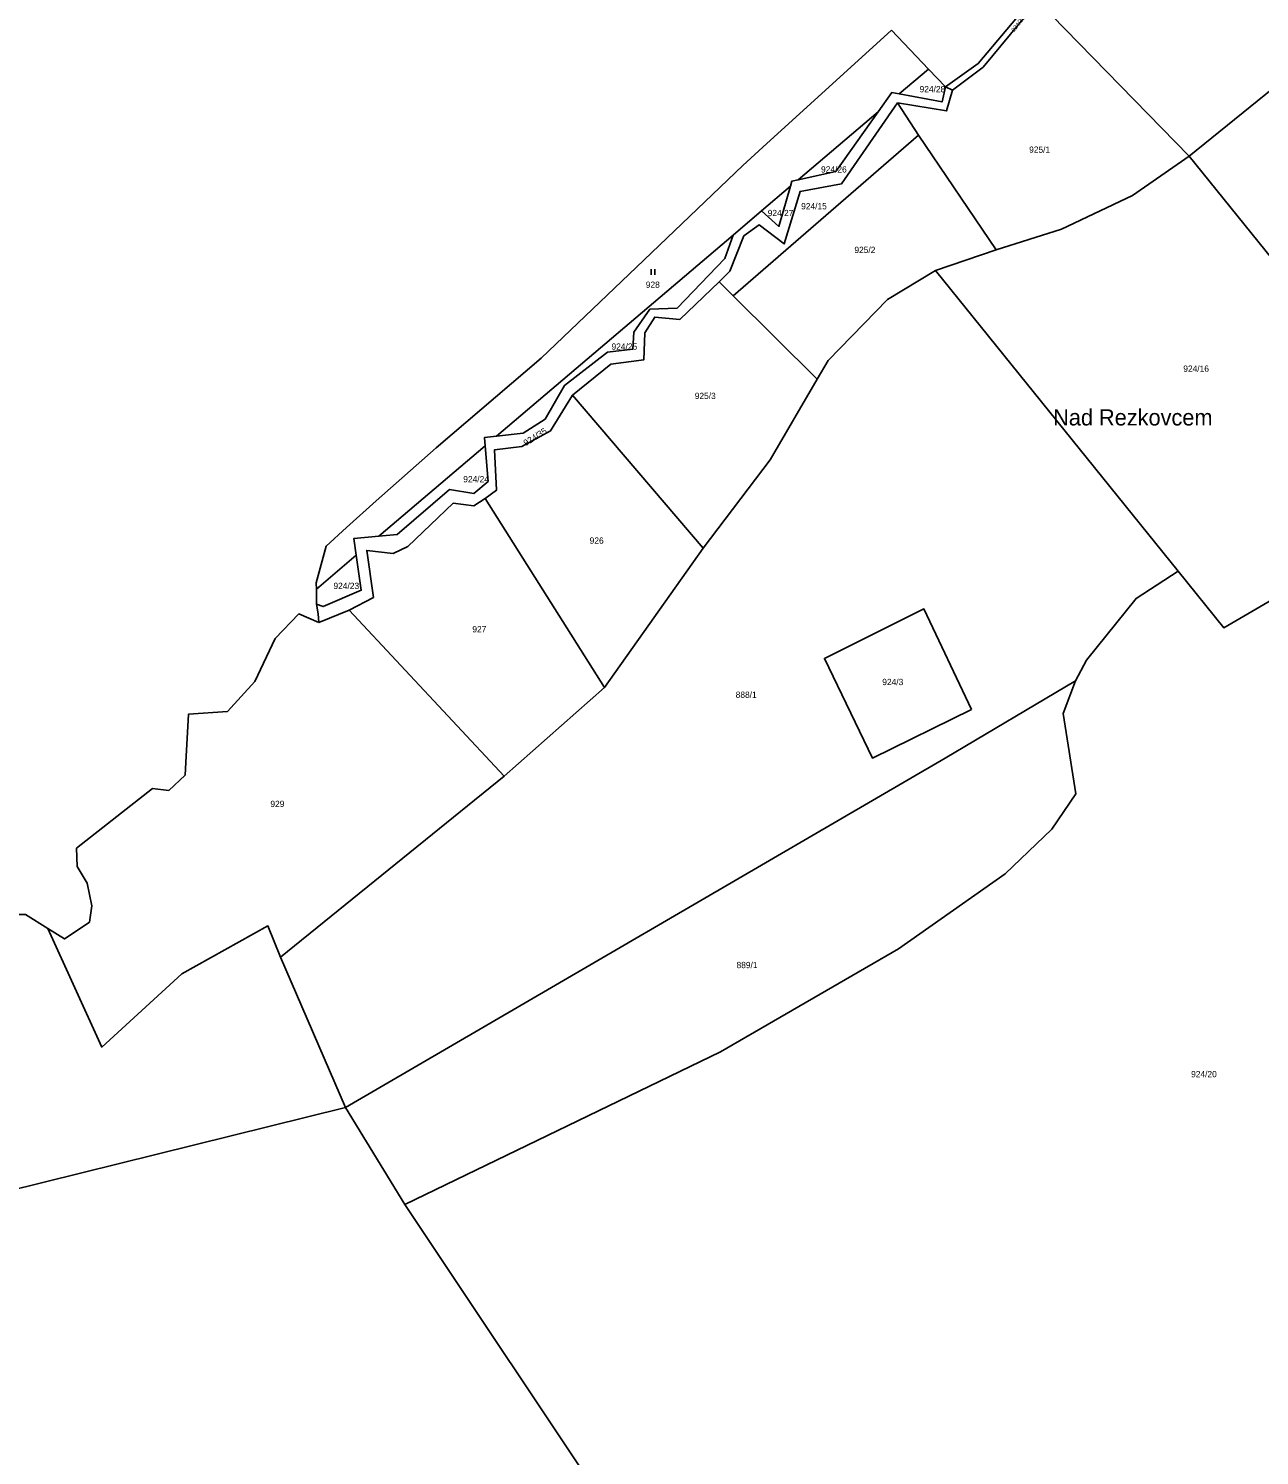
# Model space of a CAD drawing. Extents: x -679220 to -673243, y -1075091 to -1066557.
# Drawn here: x -674778 to -674444.6, y -1069409.1 to -1069022.5 of the extents above; entities that cross this region are included whole.
import ezdxf

# ---------------------------------------------------------------- set-up
doc = ezdxf.new("R2010")
doc.units = 0
for name, color, linetype in [('Hranice kat_území', 7, 'Continuous'), ('Hranice parcel', 7, 'Continuous'), ('Parcelní čísla', 7, 'Continuous'), ('Pop  PČ popisy', 7, 'Continuous'), ('Značky kultur', 7, 'Continuous')]:
    doc.layers.add(name, color=color, linetype=linetype)

msp = doc.modelspace()

# ---------------------------------------------------------------- linework, layer by layer
at = {"layer": 'Hranice kat_území'}
for p, q in [((-674579.12, -1069054.68), (-674544.28, -1069022.94)), ((-674544.28, -1069022.94), (-674534.28, -1069033.46)), ((-674534.28, -1069033.46), (-674529.66, -1069038.33)), ((-674639.18, -1069111.8), (-674613.33, -1069087.11)), ((-674667.62, -1069136.07), (-674639.18, -1069111.8)), ((-674700.01, -1069178.46), (-674700.04, -1069174.42)), ((-674765.03, -1069244.55), (-674744.45, -1069228.43))]:
    msp.add_line(p, q, dxfattribs=at)
for points in [[(-674529.66, -1069038.33), (-674520.76, -1069032.01), (-674499.91, -1069007.09), (-674495.48, -1069001.94), (-674491.68, -1069002.08), (-674485.98, -1068994.91), (-674477.25, -1068996.96), (-674476.58, -1068990.95), (-674472.02, -1068980.26), (-674465.06, -1068978.54), (-674459.94, -1068981.88), (-674454.76, -1068967.57), (-674448.25, -1068958.67), (-674458.21, -1068950.21)], [(-674613.33, -1069087.11), (-674584.57, -1069059.64), (-674579.12, -1069054.68)], [(-674691.86, -1069157.73), (-674683.87, -1069150.48), (-674667.62, -1069136.07)], [(-674700.04, -1069174.42), (-674700.05, -1069172.67), (-674697.37, -1069162.73), (-674691.86, -1069157.73)], [(-674699.41, -1069183.45), (-674699.57, -1069181.05), (-674700.01, -1069178.46)], [(-674735.4, -1069221.35), (-674734.65, -1069208.25), (-674724.15, -1069207.52), (-674716.71, -1069199.42), (-674711.16, -1069187.75), (-674704.74, -1069181.1), (-674699.41, -1069183.45)], [(-674744.45, -1069228.43), (-674740.01, -1069228.92), (-674735.6, -1069224.76), (-674735.4, -1069221.35)], [(-674763.45, -1069265.95), (-674761.46, -1069264.61), (-674760.84, -1069260.18), (-674762.07, -1069254.02), (-674764.78, -1069249.59), (-674765.03, -1069244.55)], [(-674798.17, -1069266.75), (-674790.17, -1069270.76), (-674787.46, -1069262.51), (-674778.83, -1069262.51), (-674772.77, -1069266.31)], [(-674772.77, -1069266.31), (-674768.23, -1069269.16), (-674763.45, -1069265.95)]]:
    msp.add_lwpolyline(points, dxfattribs=at)
at = {"layer": 'Hranice parcel'}
for p, q in [((-674504.61, -1069015.11), (-674463.6, -1069057.08)), ((-674542.2, -1069040.2), (-674534.28, -1069033.46)), ((-674527.75, -1069039.22), (-674529.66, -1069038.33)), ((-674463.6, -1069057.08), (-674440.95, -1069038.7)), ((-674569.54, -1069063.45), (-674547.88, -1069045.03)), ((-674536.94, -1069051.36), (-674542.59, -1069042.65)), ((-674587.11, -1069094.92), (-674536.94, -1069051.36)), ((-674536.94, -1069051.36), (-674515.88, -1069082.49)), ((-674579.44, -1069071.87), (-674571.63, -1069065.23)), ((-674587.18, -1069078.45), (-674579.44, -1069071.87)), ((-674651.25, -1069132.93), (-674587.18, -1069078.45)), ((-674515.88, -1069082.49), (-674532.32, -1069088.03)), ((-674466.61, -1069169.48), (-674532.32, -1069088.03)), ((-674590.9, -1069091.16), (-674587.11, -1069094.92)), ((-674587.11, -1069094.92), (-674564.35, -1069117.49)), ((-674630.68, -1069121.87), (-674595.26, -1069163.27)), ((-674683.15, -1069160.05), (-674654.34, -1069135.56)), ((-674654.29, -1069149.84), (-674621.95, -1069201.06)), ((-674700.04, -1069174.42), (-674689.24, -1069165.23)), ((-674595.26, -1069163.27), (-674621.95, -1069201.06)), ((-674699.41, -1069183.45), (-674691.11, -1069180.11)), ((-674691.11, -1069180.11), (-674649.19, -1069225.06)), ((-674621.95, -1069201.06), (-674649.19, -1069225.06)), ((-674649.19, -1069225.06), (-674709.71, -1069274.1)), ((-674692.12, -1069314.89), (-674709.71, -1069274.1)), ((-674692.12, -1069314.89), (-674784.32, -1069337.69)), ((-674676.08, -1069341.15), (-674692.12, -1069314.89))]:
    msp.add_line(p, q, dxfattribs=at)
for points in [[(-674527.75, -1069039.22), (-674519.41, -1069032.95), (-674504.61, -1069015.11)], [(-674547.88, -1069045.03), (-674544.19, -1069039.83), (-674542.2, -1069040.2)], [(-674542.59, -1069042.65), (-674529.32, -1069044.81), (-674527.75, -1069039.22)], [(-674542.2, -1069040.2), (-674530.55, -1069042.39), (-674529.66, -1069038.33)], [(-674542.59, -1069042.65), (-674557.78, -1069064.57), (-674569.01, -1069066.61), (-674573.32, -1069080.86), (-674580.09, -1069075.72), (-674584.25, -1069078.68), (-674588.01, -1069088.25), (-674590.9, -1069091.16)], [(-674569.54, -1069063.45), (-674559.37, -1069061.23), (-674547.88, -1069045.03)], [(-674463.6, -1069057.08), (-674478.98, -1069067.73), (-674498.22, -1069076.84), (-674515.88, -1069082.49)], [(-674463.6, -1069057.08), (-674431.75, -1069096.51), (-674397.06, -1069134.28)], [(-674571.63, -1069065.23), (-674571.22, -1069063.82), (-674569.54, -1069063.45)], [(-674579.44, -1069071.87), (-674574.76, -1069076.13), (-674571.63, -1069065.23)], [(-674651.25, -1069132.93), (-674644, -1069132.1), (-674638.07, -1069128.34), (-674632.86, -1069119.18), (-674621.16, -1069110.17), (-674614.35, -1069109.33), (-674614.03, -1069104.76), (-674609.69, -1069098.56), (-674602.32, -1069098.23), (-674589.38, -1069084.81), (-674587.18, -1069078.45)], [(-674532.32, -1069088.03), (-674545.32, -1069095.89), (-674561.38, -1069112.41), (-674564.35, -1069117.49)], [(-674630.68, -1069121.87), (-674620.24, -1069113.4), (-674611.36, -1069112.3), (-674611.04, -1069104.91), (-674608.37, -1069100.66), (-674601.58, -1069101.32), (-674590.9, -1069091.16)], [(-674564.35, -1069117.49), (-674577.09, -1069139.33), (-674595.26, -1069163.27)], [(-674654.29, -1069149.84), (-674651.29, -1069147.6), (-674651.78, -1069136.61), (-674644.39, -1069135.74), (-674636.58, -1069131.5), (-674630.68, -1069121.87)], [(-674654.34, -1069135.56), (-674654.54, -1069133.31), (-674651.25, -1069132.93)], [(-674466.61, -1069169.48), (-674454.25, -1069184.85), (-674436.95, -1069174.75), (-674406.65, -1069150.24), (-674397.06, -1069134.28)], [(-674683.15, -1069160.05), (-674678.14, -1069159.58), (-674664, -1069147.37), (-674657.37, -1069148.48), (-674653.47, -1069145.19), (-674654.34, -1069135.56)], [(-674691.11, -1069180.11), (-674684.59, -1069176.62), (-674686.38, -1069163.9), (-674679.21, -1069164.73), (-674675.29, -1069162.88), (-674662.95, -1069151.08), (-674657.37, -1069151.79), (-674654.29, -1069149.84)], [(-674689.24, -1069165.23), (-674689.89, -1069160.68), (-674683.15, -1069160.05)], [(-674700.01, -1069178.46), (-674698.23, -1069179.1), (-674687.89, -1069174.71), (-674689.24, -1069165.23)], [(-674494.45, -1069199.2), (-674491.46, -1069193.65), (-674478.03, -1069176.91), (-674466.61, -1069169.48)], [(-674522.6, -1069207.01), (-674535.48, -1069179.74), (-674562.41, -1069193.15), (-674549.45, -1069220.15), (-674522.6, -1069207.01)], [(-674692.12, -1069314.89), (-674529.75, -1069220.2), (-674494.45, -1069199.2)], [(-674676.08, -1069341.15), (-674590.54, -1069299.75), (-674542.36, -1069271.82), (-674513.47, -1069251.52), (-674500.86, -1069239.4), (-674494.32, -1069229.86), (-674497.8, -1069208.13), (-674494.45, -1069199.2)], [(-674709.71, -1069274.1), (-674713.18, -1069265.63), (-674736.45, -1069278.6), (-674758.16, -1069298.47), (-674772.77, -1069266.31)], [(-674561.69, -1069512.36), (-674618.89, -1069426.82), (-674676.08, -1069341.15)]]:
    msp.add_lwpolyline(points, dxfattribs=at)
at = {"layer": 'Značky kultur'}
for p, q in [((-674609.33, -1069089.2), (-674609.33, -1069087.7)), ((-674608.33, -1069089.2), (-674608.33, -1069087.7))]:
    msp.add_line(p, q, dxfattribs=at)

# ---------------------------------------------------------------- texts
at = {"layer": 'Parcelní čísla'}
for s, height, rotation, p in [('924/36', 1.14, 52, (-674511.02, -1069023.49)), ('924/35', 1.7, 32, (-674643.3, -1069135.68))]:
    msp.add_text(s, height=height, rotation=rotation, dxfattribs=at).set_placement(p)
for s, p in [('924/28', (-674536.65, -1069039.76)), ('925/1', (-674506.98, -1069056.16)), ('924/26', (-674563.35, -1069061.51)), ('924/27', (-674577.79, -1069073.33)), ('924/15', (-674568.73, -1069071.49)), ('925/2', (-674554.31, -1069083.33)), ('928', (-674610.81, -1069092.75)), ('924/25', (-674620.09, -1069109.51)), ('924/16', (-674465.23, -1069115.5)), ('925/3', (-674597.55, -1069122.89)), ('924/24', (-674660.25, -1069145.45)), ('926', (-674626.01, -1069162.08)), ('924/23', (-674695.41, -1069174.35)), ('927', (-674657.79, -1069186.11)), ('924/3', (-674546.76, -1069200.4)), ('888/1', (-674586.46, -1069203.85)), ('929', (-674712.49, -1069233.43)), ('889/1', (-674586.23, -1069277.09)), ('924/20', (-674463.11, -1069306.65))]:
    msp.add_text(s, height=1.7, dxfattribs=at).set_placement(p)
at = {"layer": 'Pop  PČ popisy'}
msp.add_text('Nad Rezkovcem', height=4.4, dxfattribs=at).set_placement((-674500.48, -1069130.05))

doc.saveas('drawing.dxf')
